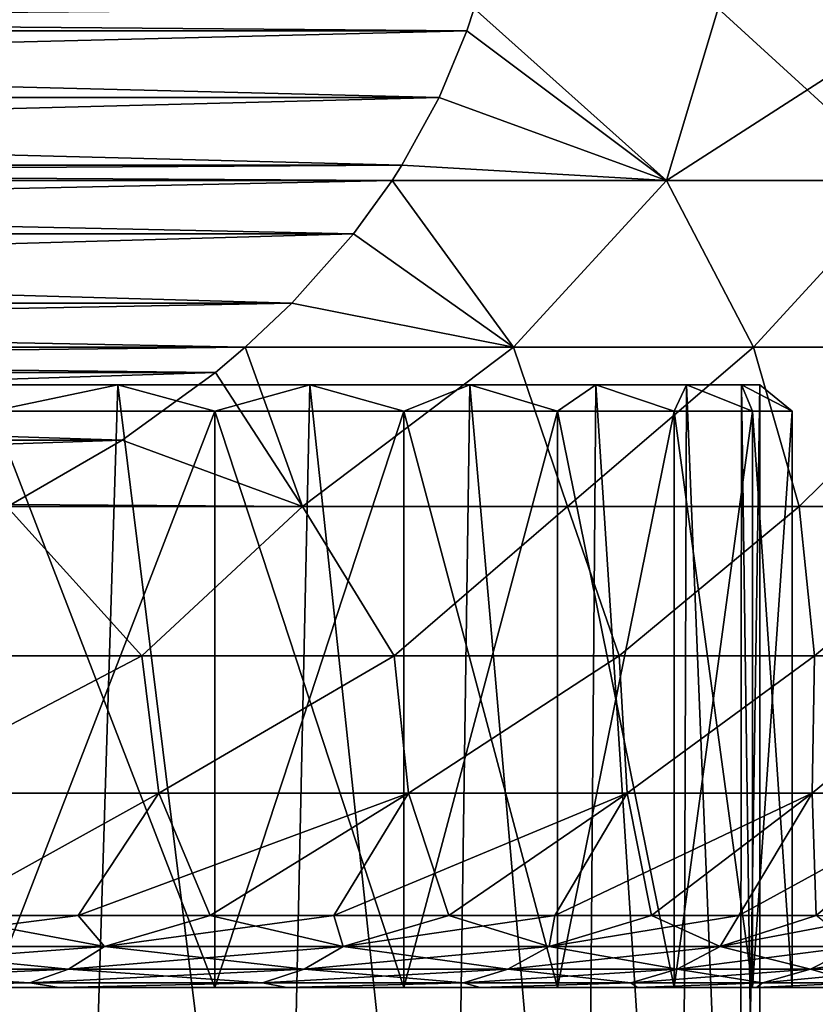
# Model space of a CAD drawing. Header units: metres. Extents: x -109 to 109, y -78 to 121.
# Tile 345 of 656: x -65.85 to -63.09, y 69.87 to 73.28. Entities that reach past the tile are written whole.
import ezdxf

# ---------------------------------------------------------------- set-up
doc = ezdxf.new("R2010")
doc.units = ezdxf.units.M
doc.layers.add('solid_508554_SW0001', color=7, linetype='CONTINUOUS')

msp = doc.modelspace()

# ---------------------------------------------------------------- linework, layer by layer
at = {"layer": 'solid_508554_SW0001'}
for points in [[(-73.704651, 73.244705, -16.293386), (-64.270004, 73.321884, -21.740484), (-73.729996, 73.321884, -16.278753)], [(-73.729996, 73.321884, -47.721249), (-64.270004, 73.321884, -42.259514), (-64.295349, 73.244705, -42.274147)], [(-73.704651, 73.244705, -47.706615), (-73.729996, 73.321884, -47.721249), (-64.295349, 73.244705, -42.274147)], [(-73.704651, 73.244705, -16.293386), (-64.295349, 73.244705, -21.725853), (-64.270004, 73.321884, -21.740484)], [(-63.603123, 72.725342, -22.779732), (-64.270004, 73.321884, -21.740484), (-64.295349, 73.244705, -21.725853)], [(-63.603123, 72.725342, -41.220268), (-64.295349, 73.244705, -42.274147), (-64.270004, 73.321884, -42.259514)], [(-63.603123, 72.725342, -22.779732), (-63.424007, 73.32135, -22.843199), (-64.270004, 73.321884, -21.740484)], [(-63.603123, 72.725342, -41.220268), (-64.270004, 73.321884, -42.259514), (-63.424007, 73.32135, -41.156803)], [(-63.603123, 72.725342, -22.779732), (-62.77021, 72.725342, -24.073103), (-63.424007, 73.32135, -22.843199)], [(-63.603123, 72.725342, -41.220268), (-63.424007, 73.32135, -41.156803), (-62.675331, 73.32135, -39.981674)], [(-62.77021, 72.725342, -39.926895), (-63.603123, 72.725342, -41.220268), (-62.675331, 73.32135, -39.981674)], [(-62.77021, 72.725342, -24.073103), (-62.675331, 73.32135, -24.018324), (-63.424007, 73.32135, -22.843199)], [(-73.608627, 73.013016, -16.348827), (-64.295349, 73.244705, -21.725853), (-73.704651, 73.244705, -16.293386)], [(-73.704651, 73.244705, -47.706615), (-64.295349, 73.244705, -42.274147), (-64.391373, 73.013016, -42.32959)], [(-73.608627, 73.013016, -47.651173), (-73.704651, 73.244705, -47.706615), (-64.391373, 73.013016, -42.32959)], [(-73.608627, 73.013016, -16.348827), (-64.391373, 73.013016, -21.670412), (-64.295349, 73.244705, -21.725853)], [(-64.391373, 73.013016, -21.670412), (-63.603123, 72.725342, -22.779732), (-64.295349, 73.244705, -21.725853)], [(-63.603123, 72.725342, -41.220268), (-64.391373, 73.013016, -42.32959), (-64.295349, 73.244705, -42.274147)], [(-73.608627, 73.013016, -16.348827), (-73.478874, 72.778084, -16.423738), (-64.391373, 73.013016, -21.670412)], [(-73.608627, 73.013016, -47.651173), (-64.391373, 73.013016, -42.32959), (-64.521126, 72.778084, -42.404503)], [(-73.608627, 73.013016, -47.651173), (-64.521126, 72.778084, -42.404503), (-73.478874, 72.778084, -47.57626)], [(-73.478874, 72.778084, -16.423738), (-64.521126, 72.778084, -21.595499), (-64.391373, 73.013016, -21.670412)], [(-64.391373, 73.013016, -21.670412), (-64.521126, 72.778084, -21.595499), (-63.603123, 72.725342, -22.779732)], [(-63.603123, 72.725342, -41.220268), (-64.521126, 72.778084, -42.404503), (-64.391373, 73.013016, -42.32959)], [(-73.478874, 72.778084, -16.423738), (-73.445198, 72.72583, -16.443182), (-64.521126, 72.778084, -21.595499)], [(-73.478874, 72.778084, -47.57626), (-64.521126, 72.778084, -42.404503), (-64.554802, 72.72583, -42.423943)], [(-73.478874, 72.778084, -47.57626), (-64.554802, 72.72583, -42.423943), (-73.445198, 72.72583, -47.55682)], [(-73.445198, 72.72583, -16.443182), (-64.554802, 72.72583, -21.576057), (-64.521126, 72.778084, -21.595499)], [(-64.521126, 72.778084, -21.595499), (-64.554802, 72.72583, -21.576057), (-63.603123, 72.725342, -22.779732)], [(-63.603123, 72.725342, -41.220268), (-64.554802, 72.72583, -42.423943), (-64.521126, 72.778084, -42.404503)], [(-73.310387, 72.540085, -16.521015), (-64.554802, 72.72583, -21.576057), (-73.445198, 72.72583, -16.443182)], [(-73.445198, 72.72583, -47.55682), (-64.554802, 72.72583, -42.423943), (-64.689613, 72.540077, -42.501778)], [(-73.310387, 72.540077, -47.478985), (-73.445198, 72.72583, -47.55682), (-64.689613, 72.540077, -42.501778)], [(-73.310387, 72.540085, -16.521015), (-64.689613, 72.540085, -21.498222), (-64.554802, 72.72583, -21.576057)], [(-64.133636, 72.146965, -22.371187), (-64.554802, 72.72583, -21.576057), (-64.689613, 72.540085, -21.498222)], [(-64.133636, 72.146965, -41.628811), (-64.689613, 72.540077, -42.501778), (-64.554802, 72.72583, -42.423943)], [(-64.133636, 72.146965, -22.371187), (-63.603123, 72.725342, -22.779732), (-64.554802, 72.72583, -21.576057)], [(-64.133636, 72.146965, -41.628811), (-64.554802, 72.72583, -42.423943), (-63.603123, 72.725342, -41.220268)], [(-64.133636, 72.146965, -22.371187), (-63.301472, 72.146965, -23.547787), (-63.603123, 72.725342, -22.779732)], [(-63.301472, 72.146965, -40.452213), (-64.133636, 72.146965, -41.628811), (-63.603123, 72.725342, -41.220268)], [(-63.301472, 72.146965, -23.547787), (-62.77021, 72.725342, -24.073103), (-63.603123, 72.725342, -22.779732)], [(-63.301472, 72.146965, -40.452213), (-63.603123, 72.725342, -41.220268), (-62.77021, 72.725342, -39.926895)], [(-63.301472, 72.146965, -23.547787), (-62.580906, 72.146965, -24.795847), (-62.77021, 72.725342, -24.073103)], [(-62.580906, 72.146965, -39.204151), (-63.301472, 72.146965, -40.452213), (-62.77021, 72.725342, -39.926895)], [(-73.310387, 72.540085, -16.521015), (-73.096771, 72.299736, -16.644344), (-64.689613, 72.540085, -21.498222)], [(-73.310387, 72.540077, -47.478985), (-64.689613, 72.540077, -42.501778), (-64.903229, 72.299736, -42.625107)], [(-73.096771, 72.299736, -47.355656), (-73.310387, 72.540077, -47.478985), (-64.903229, 72.299736, -42.625107)], [(-73.096771, 72.299736, -16.644344), (-64.903229, 72.299736, -21.374893), (-64.689613, 72.540085, -21.498222)], [(-64.903229, 72.299736, -21.374893), (-64.133636, 72.146965, -22.371187), (-64.689613, 72.540085, -21.498222)], [(-64.133636, 72.146965, -41.628811), (-64.903229, 72.299736, -42.625107), (-64.689613, 72.540077, -42.501778)], [(-73.096771, 72.299736, -16.644344), (-72.934898, 72.147285, -16.737803), (-64.903229, 72.299736, -21.374893)], [(-73.096771, 72.299736, -47.355656), (-64.903229, 72.299736, -42.625107), (-65.065102, 72.147285, -42.718567)], [(-73.096771, 72.299736, -47.355656), (-65.065102, 72.147285, -42.718567), (-72.934898, 72.147285, -47.262196)], [(-72.934898, 72.147285, -16.737803), (-65.065102, 72.147285, -21.281435), (-64.903229, 72.299736, -21.374893)], [(-64.903229, 72.299736, -21.374893), (-65.065102, 72.147285, -21.281435), (-64.133636, 72.146965, -22.371187)], [(-64.133636, 72.146965, -41.628811), (-65.065102, 72.147285, -42.718567), (-64.903229, 72.299736, -42.625107)], [(-72.831314, 72.0597, -16.797609), (-65.065102, 72.147285, -21.281435), (-72.934898, 72.147285, -16.737803)], [(-72.934898, 72.147285, -47.262196), (-65.065102, 72.147285, -42.718567), (-65.168686, 72.0597, -42.77837)], [(-72.831314, 72.0597, -47.202389), (-72.934898, 72.147285, -47.262196), (-65.168686, 72.0597, -42.77837)], [(-72.831314, 72.0597, -16.797609), (-65.168686, 72.0597, -21.221628), (-65.065102, 72.147285, -21.281435)], [(-64.865692, 71.594719, -21.874514), (-65.065102, 72.147285, -21.281435), (-65.168686, 72.0597, -21.221628)], [(-64.865692, 71.594719, -42.125488), (-65.168686, 72.0597, -42.77837), (-65.065102, 72.147285, -42.718567)], [(-64.865692, 71.594719, -21.874514), (-64.133636, 72.146965, -22.371187), (-65.065102, 72.147285, -21.281435)], [(-64.865692, 71.594719, -42.125488), (-65.065102, 72.147285, -42.718567), (-64.133636, 72.146965, -41.628811)], [(-64.865692, 71.594719, -21.874514), (-63.946152, 71.594719, -23.039894), (-64.133636, 72.146965, -22.371187)], [(-63.946152, 71.594719, -40.960106), (-64.865692, 71.594719, -42.125488), (-64.133636, 72.146965, -41.628811)], [(-63.946152, 71.594719, -23.039894), (-63.301472, 72.146965, -23.547787), (-64.133636, 72.146965, -22.371187)], [(-63.946152, 71.594719, -40.960106), (-64.133636, 72.146965, -41.628811), (-63.301472, 72.146965, -40.452213)], [(-63.946152, 71.594719, -23.039894), (-63.142906, 71.594719, -24.288277), (-63.301472, 72.146965, -23.547787)], [(-63.142906, 71.594719, -39.711723), (-63.946152, 71.594719, -40.960106), (-63.301472, 72.146965, -40.452213)], [(-63.142906, 71.594719, -24.288277), (-62.580906, 72.146965, -24.795847), (-63.301472, 72.146965, -23.547787)], [(-63.142906, 71.594719, -39.711723), (-63.301472, 72.146965, -40.452213), (-62.580906, 72.146965, -39.204151)], [(-63.142906, 71.594719, -24.288277), (-62.463398, 71.594719, -25.608099), (-62.580906, 72.146965, -24.795847)], [(-62.463398, 71.594719, -38.391903), (-63.142906, 71.594719, -39.711723), (-62.580906, 72.146965, -39.204151)], [(-72.50782, 71.824883, -16.984379), (-65.168686, 72.0597, -21.221628), (-72.831314, 72.0597, -16.797609)], [(-72.831314, 72.0597, -47.202389), (-65.168686, 72.0597, -42.77837), (-65.49218, 71.824883, -42.965141)], [(-72.50782, 71.824883, -47.015621), (-72.831314, 72.0597, -47.202389), (-65.49218, 71.824883, -42.965141)], [(-72.50782, 71.824883, -16.984379), (-65.49218, 71.824883, -21.034859), (-65.168686, 72.0597, -21.221628)], [(-65.49218, 71.824883, -21.034859), (-64.865692, 71.594719, -21.874514), (-65.168686, 72.0597, -21.221628)], [(-64.865692, 71.594719, -42.125488), (-65.49218, 71.824883, -42.965141), (-65.168686, 72.0597, -42.77837)], [(-66.280418, 72.016304, -40.386997), (-65.649055, 67.425629, -39.552387), (-66.46875, 67.425629, -40.611366)], [(-66.280418, 72.016304, -23.613003), (-66.46875, 67.425629, -23.388636), (-65.649055, 67.425629, -24.447611)], [(-66.280418, 72.016304, -40.386997), (-65.507553, 72.016304, -39.344917), (-65.649055, 67.425629, -39.552387)], [(-65.94313, 71.925629, -40.171597), (-65.507553, 72.016304, -39.344917), (-66.280418, 72.016304, -40.386997)], [(-65.507553, 72.016304, -24.655085), (-66.280418, 72.016304, -23.613003), (-65.649055, 67.425629, -24.447611)], [(-65.94313, 71.925629, -23.828405), (-66.280418, 72.016304, -23.613003), (-65.507553, 72.016304, -24.655085)], [(-65.94313, 71.925629, -40.171597), (-65.170616, 71.925629, -39.061691), (-65.507553, 72.016304, -39.344917)], [(-65.170616, 71.925629, -24.938309), (-65.94313, 71.925629, -23.828405), (-65.507553, 72.016304, -24.655085)], [(-65.507553, 72.016304, -39.344917), (-64.940735, 67.425629, -38.415997), (-65.649055, 67.425629, -39.552387)], [(-65.507553, 72.016304, -24.655085), (-65.649055, 67.425629, -24.447611), (-64.940735, 67.425629, -25.584003)], [(-65.507553, 72.016304, -39.344917), (-64.840561, 72.016304, -38.232101), (-64.940735, 67.425629, -38.415997)], [(-65.170616, 71.925629, -39.061691), (-64.840561, 72.016304, -38.232101), (-65.507553, 72.016304, -39.344917)], [(-64.840561, 72.016304, -25.767899), (-65.507553, 72.016304, -24.655085), (-64.940735, 67.425629, -25.584003)], [(-65.170616, 71.925629, -24.938309), (-65.507553, 72.016304, -24.655085), (-64.840561, 72.016304, -25.767899)], [(-65.170616, 71.925629, -39.061691), (-64.514328, 71.925629, -37.879307), (-64.840561, 72.016304, -38.232101)], [(-64.514328, 71.925629, -26.120693), (-65.170616, 71.925629, -24.938309), (-64.840561, 72.016304, -25.767899)], [(-64.840561, 72.016304, -38.232101), (-64.350937, 67.425629, -37.213623), (-64.940735, 67.425629, -38.415997)], [(-64.840561, 72.016304, -25.767899), (-64.940735, 67.425629, -25.584003), (-64.350937, 67.425629, -26.786375)], [(-64.840561, 72.016304, -38.232101), (-64.285851, 72.016304, -37.059265), (-64.350937, 67.425629, -37.213623)], [(-64.514328, 71.925629, -37.879307), (-64.285851, 72.016304, -37.059265), (-64.840561, 72.016304, -38.232101)], [(-64.285851, 72.016304, -26.940733), (-64.840561, 72.016304, -25.767899), (-64.350937, 67.425629, -26.786375)], [(-64.514328, 71.925629, -26.120693), (-64.840561, 72.016304, -25.767899), (-64.285851, 72.016304, -26.940733)], [(-64.514328, 71.925629, -37.879307), (-63.98103, 71.925629, -36.636581), (-64.285851, 72.016304, -37.059265)], [(-63.98103, 71.925629, -27.363417), (-64.514328, 71.925629, -26.120693), (-64.285851, 72.016304, -26.940733)], [(-64.285851, 72.016304, -37.059265), (-63.885757, 67.425629, -35.957584), (-64.350937, 67.425629, -37.213623)], [(-64.285851, 72.016304, -26.940733), (-64.350937, 67.425629, -26.786375), (-63.885757, 67.425629, -28.042418)], [(-64.285851, 72.016304, -37.059265), (-63.84877, 72.016304, -35.837708), (-63.885757, 67.425629, -35.957584)], [(-63.98103, 71.925629, -36.636581), (-63.84877, 72.016304, -35.837708), (-64.285851, 72.016304, -37.059265)], [(-63.84877, 72.016304, -28.162291), (-64.285851, 72.016304, -26.940733), (-63.885757, 67.425629, -28.042418)], [(-63.98103, 71.925629, -27.363417), (-64.285851, 72.016304, -26.940733), (-63.84877, 72.016304, -28.162291)], [(-63.98103, 71.925629, -36.636581), (-63.57616, 71.925629, -35.34618), (-63.84877, 72.016304, -35.837708)], [(-63.57616, 71.925629, -28.653822), (-63.98103, 71.925629, -27.363417), (-63.84877, 72.016304, -28.162291)], [(-63.84877, 72.016304, -35.837708), (-63.550117, 67.425629, -34.661236), (-63.885757, 67.425629, -35.957584)], [(-63.84877, 72.016304, -28.162291), (-63.885757, 67.425629, -28.042418), (-63.550117, 67.425629, -29.338766)], [(-63.84877, 72.016304, -35.837708), (-63.533527, 72.016304, -34.579193), (-63.550117, 67.425629, -34.661236)], [(-63.57616, 71.925629, -35.34618), (-63.533527, 72.016304, -34.579193), (-63.84877, 72.016304, -35.837708)], [(-63.533527, 72.016304, -29.420809), (-63.84877, 72.016304, -28.162291), (-63.550117, 67.425629, -29.338766)], [(-63.57616, 71.925629, -28.653822), (-63.84877, 72.016304, -28.162291), (-63.533527, 72.016304, -29.420809)], [(-63.57616, 71.925629, -35.34618), (-63.303932, 71.925629, -34.021469), (-63.533527, 72.016304, -34.579193)], [(-63.303932, 71.925629, -29.978531), (-63.57616, 71.925629, -28.653822), (-63.533527, 72.016304, -29.420809)], [(-63.533527, 72.016304, -34.579193), (-63.347343, 67.425629, -33.337612), (-63.550117, 67.425629, -34.661236)], [(-63.533527, 72.016304, -29.420809), (-63.550117, 67.425629, -29.338766), (-63.347343, 67.425629, -30.662386)], [(-63.533527, 72.016304, -34.579193), (-63.343159, 72.016304, -33.295837), (-63.347343, 67.425629, -33.337612)], [(-63.303932, 71.925629, -34.021469), (-63.343159, 72.016304, -33.295837), (-63.533527, 72.016304, -34.579193)], [(-63.343159, 72.016304, -30.704165), (-63.533527, 72.016304, -29.420809), (-63.347343, 67.425629, -30.662386)], [(-63.303932, 71.925629, -29.978531), (-63.533527, 72.016304, -29.420809), (-63.343159, 72.016304, -30.704165)], [(-63.279499, 72.016304, -32), (-63.279499, 67.425629, -32), (-63.347343, 67.425629, -33.337612)], [(-63.343159, 72.016304, -33.295837), (-63.279499, 72.016304, -32), (-63.347343, 67.425629, -33.337612)], [(-63.343159, 72.016304, -30.704165), (-63.347343, 67.425629, -30.662386), (-63.279499, 67.425629, -32)], [(-63.343159, 72.016304, -30.704165), (-63.279499, 67.425629, -32), (-63.279499, 72.016304, -32)], [(-63.167133, 71.925629, -32.676125), (-63.279499, 72.016304, -32), (-63.343159, 72.016304, -33.295837)], [(-63.167133, 71.925629, -31.323875), (-63.343159, 72.016304, -30.704165), (-63.279499, 72.016304, -32)], [(-63.303932, 71.925629, -34.021469), (-63.167133, 71.925629, -32.676125), (-63.343159, 72.016304, -33.295837)], [(-63.167133, 71.925629, -31.323875), (-63.303932, 71.925629, -29.978531), (-63.343159, 72.016304, -30.704165)], [(-63.167133, 71.925629, -32.676125), (-63.167133, 71.925629, -31.323875), (-63.279499, 72.016304, -32)], [(-65.94313, 71.925629, -40.171597), (-65.943123, 69.925629, -40.171585), (-65.170609, 69.925629, -39.061676)], [(-65.94313, 71.925629, -40.171597), (-65.170609, 69.925629, -39.061676), (-65.170616, 71.925629, -39.061691)], [(-65.170616, 71.925629, -24.938309), (-65.943123, 69.925629, -23.828415), (-65.94313, 71.925629, -23.828405)], [(-65.170616, 71.925629, -24.938309), (-65.170609, 69.925629, -24.938326), (-65.943123, 69.925629, -23.828415)], [(-65.170616, 71.925629, -39.061691), (-65.170609, 69.925629, -39.061676), (-64.51432, 69.925629, -37.879288)], [(-65.170616, 71.925629, -39.061691), (-64.51432, 69.925629, -37.879288), (-64.514328, 71.925629, -37.879307)], [(-64.514328, 71.925629, -26.120693), (-65.170609, 69.925629, -24.938326), (-65.170616, 71.925629, -24.938309)], [(-64.514328, 71.925629, -26.120693), (-64.51432, 69.925629, -26.120712), (-65.170609, 69.925629, -24.938326)], [(-64.514328, 71.925629, -37.879307), (-64.51432, 69.925629, -37.879288), (-63.981022, 69.925629, -36.636559)], [(-64.514328, 71.925629, -37.879307), (-63.981022, 69.925629, -36.636559), (-63.98103, 71.925629, -36.636581)], [(-63.98103, 71.925629, -27.363417), (-64.51432, 69.925629, -26.120712), (-64.514328, 71.925629, -26.120693)], [(-63.98103, 71.925629, -27.363417), (-63.981022, 69.925629, -27.36344), (-64.51432, 69.925629, -26.120712)], [(-63.98103, 71.925629, -36.636581), (-63.981022, 69.925629, -36.636559), (-63.576157, 69.925629, -35.346153)], [(-63.98103, 71.925629, -36.636581), (-63.576157, 69.925629, -35.346153), (-63.57616, 71.925629, -35.34618)], [(-63.57616, 71.925629, -28.653822), (-63.981022, 69.925629, -27.36344), (-63.98103, 71.925629, -27.363417)], [(-63.57616, 71.925629, -28.653822), (-63.576157, 69.925629, -28.653845), (-63.981022, 69.925629, -27.36344)], [(-63.57616, 71.925629, -35.34618), (-63.576157, 69.925629, -35.346153), (-63.303932, 69.925629, -34.02145)], [(-63.57616, 71.925629, -35.34618), (-63.303932, 69.925629, -34.02145), (-63.303932, 71.925629, -34.021469)], [(-63.303932, 71.925629, -29.978531), (-63.576157, 69.925629, -28.653845), (-63.57616, 71.925629, -28.653822)], [(-63.303932, 71.925629, -29.978531), (-63.303932, 69.925629, -29.978548), (-63.576157, 69.925629, -28.653845)], [(-63.303932, 71.925629, -34.021469), (-63.303932, 69.925629, -34.02145), (-63.167133, 69.925629, -32.676117)], [(-63.303932, 71.925629, -34.021469), (-63.167133, 69.925629, -32.676117), (-63.167133, 71.925629, -32.676125)], [(-63.167133, 71.925629, -31.323875), (-63.167133, 69.925629, -31.323883), (-63.303932, 69.925629, -29.978548)], [(-63.167133, 71.925629, -31.323875), (-63.303932, 69.925629, -29.978548), (-63.303932, 71.925629, -29.978531)], [(-63.167133, 71.925629, -32.676125), (-63.167133, 69.925629, -32.676117), (-63.167133, 69.925629, -31.323883)], [(-63.167133, 71.925629, -32.676125), (-63.167133, 69.925629, -31.323883), (-63.167133, 71.925629, -31.323875)], [(-72.50782, 71.824883, -16.984379), (-72.122551, 71.601952, -17.206812), (-65.49218, 71.824883, -21.034859)], [(-72.50782, 71.824883, -47.015621), (-65.49218, 71.824883, -42.965141), (-65.877441, 71.601952, -43.187572)], [(-72.122551, 71.601952, -17.206812), (-65.877449, 71.601952, -20.812426), (-65.49218, 71.824883, -21.034859)], [(-65.49218, 71.824883, -21.034859), (-65.877449, 71.601952, -20.812426), (-64.865692, 71.594719, -21.874514)], [(-64.865692, 71.594719, -42.125488), (-65.877441, 71.601952, -43.187572), (-65.49218, 71.824883, -42.965141)], [(-66.390175, 71.076706, -20.771803), (-65.42437, 71.076706, -21.723255), (-65.892143, 71.594429, -20.80394)], [(-65.892143, 71.594429, -43.19606), (-65.42437, 71.076706, -42.276745), (-66.390175, 71.076706, -43.228199)], [(-65.877449, 71.601952, -20.812426), (-65.892143, 71.594429, -20.80394), (-64.865692, 71.594719, -21.874514)], [(-64.865692, 71.594719, -42.125488), (-65.892143, 71.594429, -43.19606), (-65.877441, 71.601952, -43.187572)], [(-65.42437, 71.076706, -21.723255), (-64.865692, 71.594719, -21.874514), (-65.892143, 71.594429, -20.80394)], [(-64.865692, 71.594719, -42.125488), (-65.42437, 71.076706, -42.276745), (-65.892143, 71.594429, -43.19606)], [(-65.42437, 71.076706, -21.723255), (-64.547752, 71.076706, -22.75745), (-64.865692, 71.594719, -21.874514)], [(-64.865692, 71.594719, -42.125488), (-64.547752, 71.076706, -41.24255), (-65.42437, 71.076706, -42.276745)], [(-64.547752, 71.076706, -22.75745), (-63.946152, 71.594719, -23.039894), (-64.865692, 71.594719, -21.874514)], [(-63.946152, 71.594719, -40.960106), (-64.547752, 71.076706, -41.24255), (-64.865692, 71.594719, -42.125488)], [(-64.547752, 71.076706, -22.75745), (-63.767361, 71.076706, -23.866064), (-63.946152, 71.594719, -23.039894)], [(-63.946152, 71.594719, -40.960106), (-63.767361, 71.076706, -40.133938), (-64.547752, 71.076706, -41.24255)], [(-63.767361, 71.076706, -23.866064), (-63.142906, 71.594719, -24.288277), (-63.946152, 71.594719, -23.039894)], [(-63.142906, 71.594719, -39.711723), (-63.767361, 71.076706, -40.133938), (-63.946152, 71.594719, -40.960106)], [(-63.767361, 71.076706, -23.866064), (-63.089489, 71.076706, -25.040169), (-63.142906, 71.594719, -24.288277)], [(-63.142906, 71.594719, -39.711723), (-63.089489, 71.076706, -38.959831), (-63.767361, 71.076706, -40.133938)], [(-63.089489, 71.076706, -25.040169), (-62.463398, 71.594719, -25.608099), (-63.142906, 71.594719, -24.288277)], [(-62.463398, 71.594719, -38.391903), (-63.089489, 71.076706, -38.959831), (-63.142906, 71.594719, -39.711723)], [(-63.089489, 71.076706, -25.040169), (-62.519596, 71.076706, -26.270311), (-62.463398, 71.594719, -25.608099)], [(-62.463398, 71.594719, -38.391903), (-62.519596, 71.076706, -37.729687), (-63.089489, 71.076706, -38.959831)], [(-66.332275, 70.60054, -21.336399), (-65.42437, 71.076706, -21.723255), (-66.390175, 71.076706, -20.771803)], [(-66.332275, 70.60054, -42.663601), (-66.390175, 71.076706, -43.228199), (-65.42437, 71.076706, -42.276745)], [(-66.332275, 70.60054, -21.336399), (-65.364677, 70.60054, -22.351189), (-65.42437, 71.076706, -21.723255)], [(-65.364677, 70.60054, -41.648811), (-66.332275, 70.60054, -42.663601), (-65.42437, 71.076706, -42.276745)], [(-65.364677, 70.60054, -22.351189), (-64.547752, 71.076706, -22.75745), (-65.42437, 71.076706, -21.723255)], [(-65.364677, 70.60054, -41.648811), (-65.42437, 71.076706, -42.276745), (-64.547752, 71.076706, -41.24255)], [(-65.364677, 70.60054, -22.351189), (-64.497925, 70.60054, -23.45336), (-64.547752, 71.076706, -22.75745)], [(-64.497925, 70.60054, -40.546642), (-65.364677, 70.60054, -41.648811), (-64.547752, 71.076706, -41.24255)], [(-64.497925, 70.60054, -23.45336), (-63.767361, 71.076706, -23.866064), (-64.547752, 71.076706, -22.75745)], [(-64.497925, 70.60054, -40.546642), (-64.547752, 71.076706, -41.24255), (-63.767361, 71.076706, -40.133938)], [(-64.497925, 70.60054, -23.45336), (-63.739857, 70.60054, -24.632929), (-63.767361, 71.076706, -23.866064)], [(-63.739857, 70.60054, -39.367073), (-64.497925, 70.60054, -40.546642), (-63.767361, 71.076706, -40.133938)], [(-63.739857, 70.60054, -24.632929), (-63.089489, 71.076706, -25.040169), (-63.767361, 71.076706, -23.866064)], [(-63.739857, 70.60054, -39.367073), (-63.767361, 71.076706, -40.133938), (-63.089489, 71.076706, -38.959831)], [(-63.739857, 70.60054, -24.632929), (-63.097351, 70.60054, -25.879215), (-63.089489, 71.076706, -25.040169)], [(-63.097351, 70.60054, -38.120785), (-63.739857, 70.60054, -39.367073), (-63.089489, 71.076706, -38.959831)], [(-63.097351, 70.60054, -25.879215), (-62.519596, 71.076706, -26.270311), (-63.089489, 71.076706, -25.040169)], [(-63.097351, 70.60054, -25.879215), (-62.576221, 70.60054, -27.180935), (-62.519596, 71.076706, -26.270311)], [(-63.097351, 70.60054, -38.120785), (-63.089489, 71.076706, -38.959831), (-62.519596, 71.076706, -37.729687)], [(-62.576221, 70.60054, -36.819065), (-63.097351, 70.60054, -38.120785), (-62.519596, 71.076706, -37.729687)], [(-66.332275, 70.60054, -21.336399), (-66.130249, 70.175629, -22.14282), (-65.364677, 70.60054, -22.351189)], [(-65.364677, 70.60054, -41.648811), (-66.130249, 70.175629, -41.857182), (-66.332275, 70.60054, -42.663601)], [(-65.364677, 70.60054, -22.351189), (-66.130249, 70.175629, -22.14282), (-65.644302, 70.175629, -22.680691)], [(-65.364677, 70.60054, -41.648811), (-65.644302, 70.175629, -41.319309), (-66.130249, 70.175629, -41.857182)], [(-65.364677, 70.60054, -22.351189), (-65.644302, 70.175629, -22.680691), (-65.186218, 70.175629, -23.242483)], [(-64.497925, 70.60054, -40.546642), (-65.186218, 70.175629, -40.757515), (-65.644302, 70.175629, -41.319309)], [(-64.497925, 70.60054, -40.546642), (-65.644302, 70.175629, -41.319309), (-65.364677, 70.60054, -41.648811)], [(-65.364677, 70.60054, -22.351189), (-65.186218, 70.175629, -23.242483), (-64.497925, 70.60054, -23.45336)], [(-64.497925, 70.60054, -23.45336), (-65.186218, 70.175629, -23.242483), (-64.757179, 70.175629, -23.826757)], [(-64.497925, 70.60054, -40.546642), (-64.757179, 70.175629, -40.173241), (-65.186218, 70.175629, -40.757515)], [(-64.497925, 70.60054, -23.45336), (-64.757179, 70.175629, -23.826757), (-64.358284, 70.175629, -24.432013)], [(-63.739857, 70.60054, -39.367073), (-64.358284, 70.175629, -39.567989), (-64.757179, 70.175629, -40.173241)], [(-63.739857, 70.60054, -39.367073), (-64.757179, 70.175629, -40.173241), (-64.497925, 70.60054, -40.546642)], [(-64.497925, 70.60054, -23.45336), (-64.358284, 70.175629, -24.432013), (-63.739857, 70.60054, -24.632929)], [(-63.739857, 70.60054, -24.632929), (-64.358284, 70.175629, -24.432013), (-63.990559, 70.175629, -25.056692)], [(-63.739857, 70.60054, -39.367073), (-63.990559, 70.175629, -38.943306), (-64.358284, 70.175629, -39.567989)], [(-63.739857, 70.60054, -24.632929), (-63.990559, 70.175629, -25.056692), (-63.654942, 70.175629, -25.699198)], [(-63.097351, 70.60054, -38.120785), (-63.654942, 70.175629, -38.300804), (-63.990559, 70.175629, -38.943306)], [(-63.097351, 70.60054, -38.120785), (-63.990559, 70.175629, -38.943306), (-63.739857, 70.60054, -39.367073)], [(-63.739857, 70.60054, -24.632929), (-63.654942, 70.175629, -25.699198), (-63.097351, 70.60054, -25.879215)], [(-63.097351, 70.60054, -25.879215), (-63.654942, 70.175629, -25.699198), (-63.352295, 70.175629, -26.357876)], [(-63.097351, 70.60054, -38.120785), (-63.352295, 70.175629, -37.642124), (-63.654942, 70.175629, -38.300804)], [(-63.097351, 70.60054, -25.879215), (-63.352295, 70.175629, -26.357876), (-63.083405, 70.175629, -27.031038)], [(-62.576221, 70.60054, -36.819065), (-63.083405, 70.175629, -36.968964), (-63.352295, 70.175629, -37.642124)], [(-62.576221, 70.60054, -36.819065), (-63.352295, 70.175629, -37.642124), (-63.097351, 70.60054, -38.120785)], [(-63.097351, 70.60054, -25.879215), (-63.083405, 70.175629, -27.031038), (-62.576221, 70.60054, -27.180935)], [(-66.130249, 70.175629, -22.14282), (-66.486206, 70.06897, -21.986204), (-65.552902, 70.06897, -23.015947)], [(-65.644302, 70.175629, -41.319309), (-65.552902, 70.06897, -40.984051), (-66.486206, 70.06897, -42.013794)], [(-66.130249, 70.175629, -41.857182), (-65.644302, 70.175629, -41.319309), (-66.486206, 70.06897, -42.013794)], [(-65.644302, 70.175629, -22.680691), (-66.130249, 70.175629, -22.14282), (-65.552902, 70.06897, -23.015947)], [(-65.186218, 70.175629, -23.242483), (-65.644302, 70.175629, -22.680691), (-65.552902, 70.06897, -23.015947)], [(-65.644302, 70.175629, -41.319309), (-65.186218, 70.175629, -40.757515), (-65.552902, 70.06897, -40.984051)], [(-65.186218, 70.175629, -23.242483), (-65.552902, 70.06897, -23.015947), (-64.725021, 70.06897, -24.132212)], [(-64.757179, 70.175629, -40.173241), (-64.725021, 70.06897, -39.86779), (-65.552902, 70.06897, -40.984051)], [(-65.186218, 70.175629, -40.757515), (-64.757179, 70.175629, -40.173241), (-65.552902, 70.06897, -40.984051)], [(-64.757179, 70.175629, -23.826757), (-65.186218, 70.175629, -23.242483), (-64.725021, 70.06897, -24.132212)], [(-64.358284, 70.175629, -24.432013), (-64.757179, 70.175629, -23.826757), (-64.725021, 70.06897, -24.132212)], [(-64.757179, 70.175629, -40.173241), (-64.358284, 70.175629, -39.567989), (-64.725021, 70.06897, -39.86779)], [(-64.358284, 70.175629, -24.432013), (-64.725021, 70.06897, -24.132212), (-64.010544, 70.06897, -25.324247)], [(-63.990559, 70.175629, -38.943306), (-64.010544, 70.06897, -38.675755), (-64.725021, 70.06897, -39.86779)], [(-64.358284, 70.175629, -39.567989), (-63.990559, 70.175629, -38.943306), (-64.725021, 70.06897, -39.86779)], [(-63.990559, 70.175629, -25.056692), (-64.358284, 70.175629, -24.432013), (-64.010544, 70.06897, -25.324247)], [(-63.654942, 70.175629, -25.699198), (-64.010544, 70.06897, -25.324247), (-63.416348, 70.06897, -26.580572)], [(-63.654942, 70.175629, -25.699198), (-63.990559, 70.175629, -25.056692), (-64.010544, 70.06897, -25.324247)], [(-63.352295, 70.175629, -37.642124), (-63.416348, 70.06897, -37.419426), (-64.010544, 70.06897, -38.675755)], [(-63.654942, 70.175629, -38.300804), (-63.352295, 70.175629, -37.642124), (-64.010544, 70.06897, -38.675755)], [(-63.990559, 70.175629, -38.943306), (-63.654942, 70.175629, -38.300804), (-64.010544, 70.06897, -38.675755)], [(-63.352295, 70.175629, -26.357876), (-63.654942, 70.175629, -25.699198), (-63.416348, 70.06897, -26.580572)], [(-63.083405, 70.175629, -27.031038), (-63.416348, 70.06897, -26.580572), (-62.948151, 70.06897, -27.889091)], [(-63.083405, 70.175629, -27.031038), (-63.352295, 70.175629, -26.357876), (-63.416348, 70.06897, -26.580572)], [(-62.848949, 70.175629, -36.283047), (-62.948151, 70.06897, -36.110909), (-63.416348, 70.06897, -37.419426)], [(-63.083405, 70.175629, -36.968964), (-62.848949, 70.175629, -36.283047), (-63.416348, 70.06897, -37.419426)], [(-63.352295, 70.175629, -37.642124), (-63.083405, 70.175629, -36.968964), (-63.416348, 70.06897, -37.419426)], [(-66.486206, 70.06897, -21.986204), (-66.60112, 69.99015, -22.101116), (-65.67852, 69.99015, -23.119041)], [(-65.552902, 70.06897, -40.984051), (-65.67852, 69.99015, -40.880959), (-66.60112, 69.99015, -41.898884)], [(-66.486206, 70.06897, -42.013794), (-65.552902, 70.06897, -40.984051), (-66.60112, 69.99015, -41.898884)], [(-65.552902, 70.06897, -23.015947), (-66.486206, 70.06897, -21.986204), (-65.67852, 69.99015, -23.119041)], [(-65.552902, 70.06897, -23.015947), (-65.67852, 69.99015, -23.119041), (-64.860146, 69.99015, -24.222496)], [(-64.725021, 70.06897, -39.86779), (-64.860146, 69.99015, -39.777504), (-65.67852, 69.99015, -40.880959)], [(-65.552902, 70.06897, -40.984051), (-64.725021, 70.06897, -39.86779), (-65.67852, 69.99015, -40.880959)], [(-64.725021, 70.06897, -24.132212), (-65.552902, 70.06897, -23.015947), (-64.860146, 69.99015, -24.222496)], [(-64.725021, 70.06897, -24.132212), (-64.860146, 69.99015, -24.222496), (-64.153862, 69.99015, -25.400852)], [(-64.010544, 70.06897, -38.675755), (-64.153862, 69.99015, -38.599148), (-64.860146, 69.99015, -39.777504)], [(-64.725021, 70.06897, -39.86779), (-64.010544, 70.06897, -38.675755), (-64.860146, 69.99015, -39.777504)], [(-64.010544, 70.06897, -25.324247), (-64.725021, 70.06897, -24.132212), (-64.153862, 69.99015, -25.400852)], [(-64.010544, 70.06897, -25.324247), (-64.153862, 69.99015, -25.400852), (-63.566486, 69.99015, -26.642763)], [(-63.416348, 70.06897, -37.419426), (-63.566486, 69.99015, -37.357239), (-64.153862, 69.99015, -38.599148)], [(-64.010544, 70.06897, -38.675755), (-63.416348, 70.06897, -37.419426), (-64.153862, 69.99015, -38.599148)], [(-63.416348, 70.06897, -26.580572), (-64.010544, 70.06897, -25.324247), (-63.566486, 69.99015, -26.642763)], [(-63.416348, 70.06897, -26.580572), (-63.566486, 69.99015, -26.642763), (-63.103661, 69.99015, -27.936266)], [(-62.948151, 70.06897, -36.110909), (-63.103661, 69.99015, -36.063736), (-63.566486, 69.99015, -37.357239)], [(-63.416348, 70.06897, -37.419426), (-62.948151, 70.06897, -36.110909), (-63.566486, 69.99015, -37.357239)], [(-62.948151, 70.06897, -27.889091), (-63.416348, 70.06897, -26.580572), (-63.103661, 69.99015, -27.936266)], [(-62.948151, 70.06897, -27.889091), (-63.103661, 69.99015, -27.936266), (-62.769855, 69.99015, -29.268904)], [(-62.610466, 70.06897, -34.762798), (-62.769855, 69.99015, -34.731094), (-63.103661, 69.99015, -36.063736)], [(-62.948151, 70.06897, -36.110909), (-62.610466, 70.06897, -34.762798), (-63.103661, 69.99015, -36.063736)], [(-66.60112, 69.99015, -22.101116), (-66.724182, 69.941841, -22.22418), (-65.813057, 69.941841, -23.22945)], [(-65.67852, 69.99015, -40.880959), (-65.813057, 69.941841, -40.77055), (-66.724182, 69.941841, -41.775822)], [(-66.60112, 69.99015, -41.898884), (-65.67852, 69.99015, -40.880959), (-66.724182, 69.941841, -41.775822)], [(-65.67852, 69.99015, -23.119041), (-66.60112, 69.99015, -22.101116), (-65.813057, 69.941841, -23.22945)], [(-65.67852, 69.99015, -23.119041), (-65.813057, 69.941841, -23.22945), (-65.004852, 69.941841, -24.319187)], [(-64.860146, 69.99015, -39.777504), (-65.004852, 69.941841, -39.680813), (-65.813057, 69.941841, -40.77055)], [(-65.67852, 69.99015, -40.880959), (-64.860146, 69.99015, -39.777504), (-65.813057, 69.941841, -40.77055)], [(-64.860146, 69.99015, -24.222496), (-65.67852, 69.99015, -23.119041), (-65.004852, 69.941841, -24.319187)], [(-64.860146, 69.99015, -24.222496), (-65.004852, 69.941841, -24.319187), (-64.30735, 69.941841, -25.482895)], [(-64.153862, 69.99015, -38.599148), (-64.30735, 69.941841, -38.517105), (-65.004852, 69.941841, -39.680813)], [(-64.860146, 69.99015, -39.777504), (-64.153862, 69.99015, -38.599148), (-65.004852, 69.941841, -39.680813)], [(-64.153862, 69.99015, -25.400852), (-64.860146, 69.99015, -24.222496), (-64.30735, 69.941841, -25.482895)], [(-64.153862, 69.99015, -25.400852), (-64.30735, 69.941841, -25.482895), (-63.727276, 69.941841, -26.709364)], [(-63.566486, 69.99015, -37.357239), (-63.727276, 69.941841, -37.290634), (-64.30735, 69.941841, -38.517105)], [(-64.153862, 69.99015, -38.599148), (-63.566486, 69.99015, -37.357239), (-64.30735, 69.941841, -38.517105)], [(-63.566486, 69.99015, -26.642763), (-64.153862, 69.99015, -25.400852), (-63.727276, 69.941841, -26.709364)], [(-63.566486, 69.99015, -26.642763), (-63.727276, 69.941841, -26.709364), (-63.270206, 69.941841, -27.986786)], [(-63.103661, 69.99015, -36.063736), (-63.270206, 69.941841, -36.013214), (-63.727276, 69.941841, -37.290634)], [(-63.566486, 69.99015, -37.357239), (-63.103661, 69.99015, -36.063736), (-63.727276, 69.941841, -37.290634)], [(-63.103661, 69.99015, -27.936266), (-63.566486, 69.99015, -26.642763), (-63.270206, 69.941841, -27.986786)], [(-63.103661, 69.99015, -27.936266), (-63.270206, 69.941841, -27.986786), (-62.940548, 69.941841, -29.302856)], [(-62.769855, 69.99015, -34.731094), (-62.940548, 69.941841, -34.697144), (-63.270206, 69.941841, -36.013214)], [(-63.103661, 69.99015, -36.063736), (-62.769855, 69.99015, -34.731094), (-63.270206, 69.941841, -36.013214)], [(-62.769855, 69.99015, -29.268904), (-63.103661, 69.99015, -27.936266), (-62.940548, 69.941841, -29.302856)], [(-65.813057, 69.941841, -23.22945), (-66.724182, 69.941841, -22.22418), (-66.611214, 69.925629, -22.596893)], [(-66.724182, 69.941841, -41.775822), (-65.813057, 69.941841, -40.77055), (-66.611214, 69.925629, -41.403107)], [(-65.813057, 69.941841, -23.22945), (-66.611214, 69.925629, -22.596893), (-65.710464, 69.925629, -23.645813)], [(-65.813057, 69.941841, -40.77055), (-65.710464, 69.925629, -40.354187), (-66.611214, 69.925629, -41.403107)], [(-65.943123, 69.925629, -23.828415), (-65.710464, 69.925629, -23.645813), (-66.611214, 69.925629, -22.596893)], [(-65.943123, 69.925629, -40.171585), (-66.611214, 69.925629, -41.403107), (-65.710464, 69.925629, -40.354187)], [(-65.943123, 69.925629, -23.828415), (-65.170609, 69.925629, -24.938326), (-65.710464, 69.925629, -23.645813)], [(-65.170609, 69.925629, -39.061676), (-65.943123, 69.925629, -40.171585), (-65.710464, 69.925629, -40.354187)], [(-65.004852, 69.941841, -24.319187), (-65.813057, 69.941841, -23.22945), (-65.710464, 69.925629, -23.645813)], [(-65.813057, 69.941841, -40.77055), (-65.004852, 69.941841, -39.680813), (-65.710464, 69.925629, -40.354187)], [(-65.004852, 69.941841, -24.319187), (-65.710464, 69.925629, -23.645813), (-64.920479, 69.925629, -24.780497)], [(-65.004852, 69.941841, -39.680813), (-64.920479, 69.925629, -39.219501), (-65.710464, 69.925629, -40.354187)], [(-65.170609, 69.925629, -24.938326), (-64.920479, 69.925629, -24.780497), (-65.710464, 69.925629, -23.645813)], [(-65.170609, 69.925629, -39.061676), (-65.710464, 69.925629, -40.354187), (-64.920479, 69.925629, -39.219501)], [(-65.170609, 69.925629, -24.938326), (-64.51432, 69.925629, -26.120712), (-64.920479, 69.925629, -24.780497)], [(-64.51432, 69.925629, -37.879288), (-65.170609, 69.925629, -39.061676), (-64.920479, 69.925629, -39.219501)], [(-64.30735, 69.941841, -25.482895), (-65.004852, 69.941841, -24.319187), (-64.920479, 69.925629, -24.780497)], [(-65.004852, 69.941841, -39.680813), (-64.30735, 69.941841, -38.517105), (-64.920479, 69.925629, -39.219501)], [(-64.30735, 69.941841, -25.482895), (-64.920479, 69.925629, -24.780497), (-64.249374, 69.925629, -25.989294)], [(-64.30735, 69.941841, -38.517105), (-64.249374, 69.925629, -38.010708), (-64.920479, 69.925629, -39.219501)], [(-64.51432, 69.925629, -26.120712), (-64.249374, 69.925629, -25.989294), (-64.920479, 69.925629, -24.780497)], [(-64.51432, 69.925629, -37.879288), (-64.920479, 69.925629, -39.219501), (-64.249374, 69.925629, -38.010708)], [(-64.51432, 69.925629, -26.120712), (-63.981022, 69.925629, -27.36344), (-64.249374, 69.925629, -25.989294)], [(-63.981022, 69.925629, -36.636559), (-64.51432, 69.925629, -37.879288), (-64.249374, 69.925629, -38.010708)], [(-63.727276, 69.941841, -26.709364), (-64.30735, 69.941841, -25.482895), (-64.249374, 69.925629, -25.989294)], [(-64.30735, 69.941841, -38.517105), (-63.727276, 69.941841, -37.290634), (-64.249374, 69.925629, -38.010708)], [(-63.727276, 69.941841, -26.709364), (-64.249374, 69.925629, -25.989294), (-63.704025, 69.925629, -27.259794)], [(-63.727276, 69.941841, -37.290634), (-63.704025, 69.925629, -36.740208), (-64.249374, 69.925629, -38.010708)], [(-63.981022, 69.925629, -27.36344), (-63.704025, 69.925629, -27.259794), (-64.249374, 69.925629, -25.989294)], [(-63.981022, 69.925629, -36.636559), (-64.249374, 69.925629, -38.010708), (-63.704025, 69.925629, -36.740208)], [(-63.981022, 69.925629, -27.36344), (-63.576157, 69.925629, -28.653845), (-63.704025, 69.925629, -27.259794)], [(-63.576157, 69.925629, -35.346153), (-63.981022, 69.925629, -36.636559), (-63.704025, 69.925629, -36.740208)], [(-63.270206, 69.941841, -27.986786), (-63.727276, 69.941841, -26.709364), (-63.704025, 69.925629, -27.259794)], [(-63.727276, 69.941841, -37.290634), (-63.270206, 69.941841, -36.013214), (-63.704025, 69.925629, -36.740208)], [(-63.270206, 69.941841, -27.986786), (-63.704025, 69.925629, -27.259794), (-63.290043, 69.925629, -28.578953)], [(-63.270206, 69.941841, -36.013214), (-63.290043, 69.925629, -35.421047), (-63.704025, 69.925629, -36.740208)], [(-63.303932, 69.925629, -29.978548), (-63.290043, 69.925629, -28.578953), (-63.704025, 69.925629, -27.259794)], [(-63.576157, 69.925629, -28.653845), (-63.303932, 69.925629, -29.978548), (-63.704025, 69.925629, -27.259794)], [(-63.576157, 69.925629, -35.346153), (-63.704025, 69.925629, -36.740208), (-63.290043, 69.925629, -35.421047)], [(-63.303932, 69.925629, -34.02145), (-63.576157, 69.925629, -35.346153), (-63.290043, 69.925629, -35.421047)], [(-63.303932, 69.925629, -29.978548), (-63.167133, 69.925629, -31.323883), (-63.290043, 69.925629, -28.578953)], [(-63.167133, 69.925629, -32.676117), (-63.303932, 69.925629, -34.02145), (-63.290043, 69.925629, -35.421047)], [(-62.940548, 69.941841, -29.302856), (-63.290043, 69.925629, -28.578953), (-63.011673, 69.925629, -29.933226)], [(-62.940548, 69.941841, -29.302856), (-63.270206, 69.941841, -27.986786), (-63.290043, 69.925629, -28.578953)], [(-62.940548, 69.941841, -34.697144), (-63.011673, 69.925629, -34.066772), (-63.290043, 69.925629, -35.421047)], [(-63.270206, 69.941841, -36.013214), (-62.940548, 69.941841, -34.697144), (-63.290043, 69.925629, -35.421047)], [(-63.011673, 69.925629, -34.066772), (-63.011673, 69.925629, -29.933226), (-63.290043, 69.925629, -28.578953)], [(-63.167133, 69.925629, -31.323883), (-63.011673, 69.925629, -34.066772), (-63.290043, 69.925629, -28.578953)], [(-63.167133, 69.925629, -32.676117), (-63.290043, 69.925629, -35.421047), (-63.011673, 69.925629, -34.066772)], [(-63.167133, 69.925629, -31.323883), (-63.167133, 69.925629, -32.676117), (-63.011673, 69.925629, -34.066772)]]:
    msp.add_3dface(points, dxfattribs=at)

doc.saveas('drawing.dxf')
